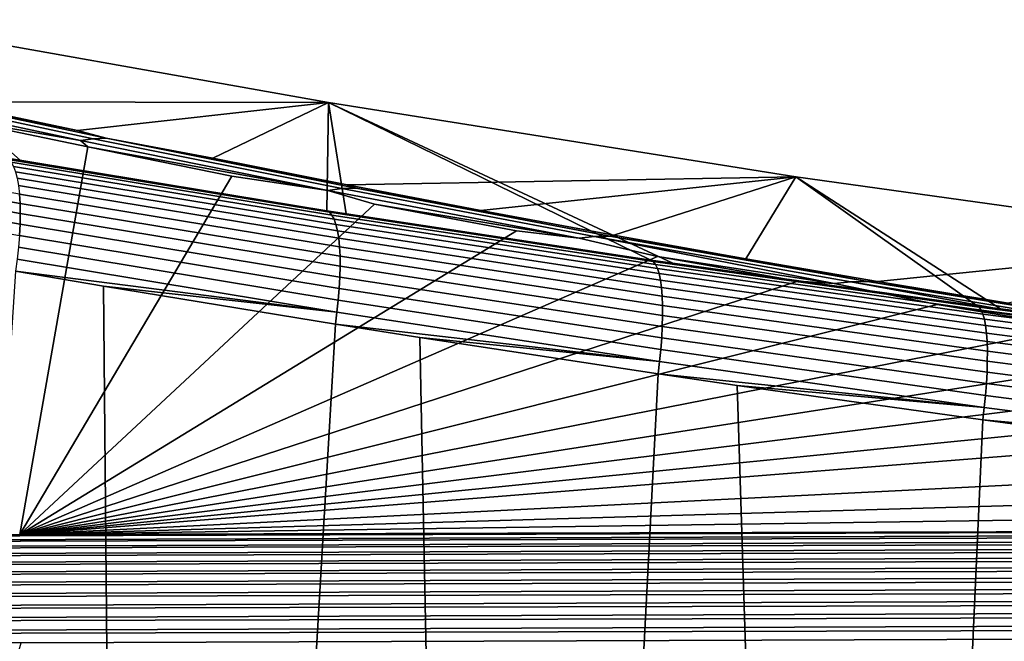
# Model space of a CAD drawing. Header units: metres. Extents: x -109 to 109, y -100 to 58.
# Tile 416 of 642: x 23 to 31, y -1 to 4. Entities that reach past the tile are written whole.
import ezdxf

# ---------------------------------------------------------------- set-up
doc = ezdxf.new("R2010")
doc.units = ezdxf.units.M
doc.layers.add('solid_21_062_100_XXX', color=7, linetype='CONTINUOUS')

msp = doc.modelspace()

# ---------------------------------------------------------------- linework, layer by layer
at = {"layer": 'solid_21_062_100_XXX'}
for points in [[(21.483843, 3.48773, -9.449912), (21.936508, 3.896344, 0.004598), (25.57563, 3.249219, 0.004598), (22.553286, 3.254667, -10.094021)], [(21.936508, 3.896344, 0.004598), (23.171717, 2.796786, 23.849461), (25.563457, 2.403744, 23.226357), (25.57563, 3.249219, 0.004598)], [(21.936508, 3.896344, 0.004598), (23.05345, 2.816934, 23.881903), (23.171717, 2.796786, 23.849461)], [(23.739885, 2.96652, -11.074064), (23.640123, 2.951436, -11.159125), (21.737852, 3.357612, -10.041656), (21.828028, 3.373805, -9.951785)], [(21.737852, 3.357612, -10.041656), (23.640123, 2.951436, -11.159125), (22.566349, 3.138334, -10.657005)], [(23.839817, 2.970452, -10.987309), (23.739885, 2.96652, -11.074064), (21.828028, 3.373805, -9.951785), (21.917921, 3.378905, -9.86006)], [(21.917921, 3.378905, -9.86006), (22.553286, 3.254667, -10.094021), (23.616116, 3.030067, -10.714919)], [(21.917921, 3.378905, -9.86006), (23.616116, 3.030067, -10.714919), (23.839817, 2.970452, -10.987309)], [(23.616116, 3.030067, -10.714919), (22.553286, 3.254667, -10.094021), (25.57563, 3.249219, 0.004598)], [(23.839817, 2.970452, -10.987309), (23.616116, 3.030067, -10.714919), (25.57563, 3.249219, 0.004598), (24.672241, 2.813817, -11.312534)], [(24.672241, 2.813817, -11.312534), (25.57563, 3.249219, 0.004598), (29.22592, 2.66965, 0.004598), (25.722166, 2.605635, -11.888041)], [(25.57563, 3.249219, 0.004598), (25.563457, 2.403744, 23.226357), (25.713413, 2.380016, 23.189371)], [(25.57563, 3.249219, 0.004598), (28.264526, 1.992821, 22.597321), (30.64171, 1.659963, 22.108091), (29.22592, 2.66965, 0.004598)], [(25.57563, 3.249219, 0.004598), (28.093496, 2.017807, 22.634827), (28.264526, 1.992821, 22.597321)], [(25.57563, 3.249219, 0.004598), (25.713413, 2.380016, 23.189371), (28.093496, 2.017807, 22.634827)], [(23.697847, 2.901524, -11.307635), (23.166414, -0.126966, -19.628342), (2.20382, -0.203363, -19.838242), (22.566349, 3.138334, -10.657005)], [(23.640123, 2.951436, -11.159125), (23.697847, 2.901524, -11.307635), (22.566349, 3.138334, -10.657005)], [(23.16354, 2.533723, 24.461817), (20.686045, 2.971745, 25.173964), (20.691353, 2.899299, 25.235476), (23.168097, 2.460991, 24.523817)], [(25.681681, 2.575976, -12.150164), (25.572119, 2.561796, -12.231025), (23.640123, 2.951436, -11.159125), (23.739885, 2.96652, -11.074064)], [(23.640123, 2.951436, -11.159125), (25.572119, 2.561796, -12.231025), (23.697847, 2.901524, -11.307635)], [(25.791874, 2.578951, -12.067742), (25.681681, 2.575976, -12.150164), (23.739885, 2.96652, -11.074064), (23.839817, 2.970452, -10.987309)], [(23.839817, 2.970452, -10.987309), (24.672241, 2.813817, -11.312534), (25.722166, 2.605635, -11.888041)], [(23.839817, 2.970452, -10.987309), (25.722166, 2.605635, -11.888041), (25.791874, 2.578951, -12.067742)], [(23.168097, 2.460991, 24.523817), (20.691353, 2.899299, 25.235476), (20.693336, 2.820971, 25.289522), (23.169548, 2.38228, 24.578199)], [(23.697847, 2.901524, -11.307635), (24.821106, 2.67421, -11.932176), (23.166414, -0.126966, -19.628342)], [(25.572119, 2.561796, -12.231025), (24.821106, 2.67421, -11.932176), (23.697847, 2.901524, -11.307635)], [(23.169548, 2.38228, 24.578199), (20.693336, 2.820971, 25.289522), (20.691975, 2.737639, 25.335503), (23.167877, 2.298479, 24.624346)], [(23.05345, 2.816934, 23.881903), (25.563457, 2.403744, 23.226357), (23.171717, 2.796786, 23.849461)], [(23.076191, 2.804338, 23.973984), (25.584126, 2.391691, 23.319479), (25.563457, 2.403744, 23.226357), (23.05345, 2.816934, 23.881903)], [(23.097139, 2.781781, 24.064577), (25.603184, 2.369581, 23.411083), (25.584126, 2.391691, 23.319479), (23.076191, 2.804338, 23.973984)], [(23.115784, 2.749619, 24.152742), (25.620089, 2.337738, 23.500212), (25.603184, 2.369581, 23.411083), (23.097139, 2.781781, 24.064577)], [(23.167877, 2.298479, 24.624346), (20.691975, 2.737639, 25.335503), (20.687281, 2.650234, 25.3729), (23.163101, 2.210536, 24.661736)], [(23.131914, 2.708215, 24.23748), (25.634645, 2.296527, 23.585846), (25.620089, 2.337738, 23.500212), (23.115784, 2.749619, 24.152742)], [(23.145346, 2.658038, 24.317833), (25.64669, 2.246418, 23.667009), (25.634645, 2.296527, 23.585846), (23.131914, 2.708215, 24.23748)], [(23.155928, 2.599654, 24.392895), (25.656086, 2.187982, 23.742775), (25.64669, 2.246418, 23.667009), (23.145346, 2.658038, 24.317833)], [(25.572119, 2.561796, -12.231025), (25.936497, 2.4561, -12.531426), (23.166414, -0.126966, -19.628342), (24.821106, 2.67421, -11.932176)], [(26.765747, 2.405427, -12.441312), (25.722166, 2.605635, -11.888041), (29.22592, 2.66965, 0.004598)], [(27.803589, 2.212917, -12.973473), (26.765747, 2.405427, -12.441312), (29.22592, 2.66965, 0.004598)], [(28.835571, 2.028013, -13.484472), (27.803589, 2.212917, -12.973473), (29.22592, 2.66965, 0.004598)], [(28.835571, 2.028013, -13.484472), (29.22592, 2.66965, 0.004598), (32.886032, 2.157835, 0.004598), (29.862291, 1.850468, -13.97524)], [(29.22592, 2.66965, 0.004598), (30.822872, 1.635698, 22.073257), (33.206326, 1.330965, 21.646809), (32.886032, 2.157835, 0.004598)], [(29.22592, 2.66965, 0.004598), (30.64171, 1.659963, 22.108091), (30.822872, 1.635698, 22.073257)], [(23.16354, 2.533723, 24.461817), (25.662722, 2.121886, 23.812279), (25.656086, 2.187982, 23.742775), (23.155928, 2.599654, 24.392895)], [(27.653292, 2.203109, -13.177507), (27.533728, 2.189619, -13.254821), (25.572119, 2.561796, -12.231025), (25.681681, 2.575976, -12.150164)], [(25.572119, 2.561796, -12.231025), (27.533728, 2.189619, -13.254821), (25.936497, 2.4561, -12.531426)], [(27.773954, 2.205353, -13.098743), (27.653292, 2.203109, -13.177507), (25.681681, 2.575976, -12.150164), (25.791874, 2.578951, -12.067742)], [(25.791874, 2.578951, -12.067742), (25.722166, 2.605635, -11.888041), (26.765747, 2.405427, -12.441312)], [(27.773954, 2.205353, -13.098743), (25.791874, 2.578951, -12.067742), (26.765747, 2.405427, -12.441312), (27.803589, 2.212917, -12.973473)], [(23.168097, 2.460991, 24.523817), (25.666525, 2.048886, 23.874727), (25.662722, 2.121886, 23.812279), (23.16354, 2.533723, 24.461817)], [(23.169548, 2.38228, 24.578199), (25.667452, 1.969813, 23.929409), (25.666525, 2.048886, 23.874727), (23.168097, 2.460991, 24.523817)], [(25.936497, 2.4561, -12.531426), (27.04447, 2.246941, -13.106086), (23.166414, -0.126966, -19.628342)], [(25.563457, 2.403744, 23.226357), (28.093496, 2.017807, 22.634827), (25.713413, 2.380016, 23.189371)], [(25.584126, 2.391691, 23.319479), (28.112055, 2.006265, 22.728897), (28.093496, 2.017807, 22.634827), (25.563457, 2.403744, 23.226357)], [(25.603184, 2.369581, 23.411083), (28.129164, 1.984573, 22.82143), (28.112055, 2.006265, 22.728897), (25.584126, 2.391691, 23.319479)], [(27.533728, 2.189619, -13.254821), (27.04447, 2.246941, -13.106086), (25.936497, 2.4561, -12.531426)], [(23.167877, 2.298479, 24.624346), (25.665491, 1.88557, 23.9757), (25.667452, 1.969813, 23.929409), (23.169548, 2.38228, 24.578199)], [(25.620089, 2.337738, 23.500212), (28.144276, 1.953031, 22.911442), (28.129164, 1.984573, 22.82143), (25.603184, 2.369581, 23.411083)], [(25.634645, 2.296527, 23.585846), (28.157219, 1.912001, 22.997898), (28.144276, 1.953031, 22.911442), (25.620089, 2.337738, 23.500212)], [(23.163101, 2.210536, 24.661736), (25.660666, 1.797119, 24.013069), (25.665491, 1.88557, 23.9757), (23.167877, 2.298479, 24.624346)], [(27.533728, 2.189619, -13.254821), (28.145498, 2.04645, -13.656932), (23.166414, -0.126966, -19.628342), (27.04447, 2.246941, -13.106086)], [(25.64669, 2.246418, 23.667009), (28.167841, 1.861956, 23.079803), (28.157219, 1.912001, 22.997898), (25.634645, 2.296527, 23.585846)], [(25.656086, 2.187982, 23.742775), (28.176023, 1.803472, 23.156212), (28.167841, 1.861956, 23.079803), (25.64669, 2.246418, 23.667009)], [(23.155273, 2.119443, 24.689947), (25.653028, 1.705468, 24.041094), (25.660666, 1.797119, 24.013069), (23.163101, 2.210536, 24.661736)], [(25.662722, 2.121886, 23.812279), (28.181669, 1.737223, 23.226246), (28.176023, 1.803472, 23.156212), (25.656086, 2.187982, 23.742775)], [(27.653292, 2.203109, -13.177507), (29.524607, 1.835862, -14.227881), (28.145498, 2.04645, -13.656932), (27.533728, 2.189619, -13.254821)], [(29.785679, 1.850647, -14.077585), (29.654354, 1.848893, -14.153419), (27.653292, 2.203109, -13.177507), (27.773954, 2.205353, -13.098743)], [(27.653292, 2.203109, -13.177507), (29.654354, 1.848893, -14.153419), (29.524607, 1.835862, -14.227881)], [(27.773954, 2.205353, -13.098743), (27.803589, 2.212917, -12.973473), (28.835571, 2.028013, -13.484472)], [(27.773954, 2.205353, -13.098743), (28.835571, 2.028013, -13.484472), (29.785679, 1.850647, -14.077585)], [(30.88382, 1.680161, -14.445942), (29.862291, 1.850468, -13.97524), (32.886032, 2.157835, 0.004598)], [(23.144485, 2.026232, 24.70866), (25.64267, 1.611664, 24.059452), (25.653028, 1.705468, 24.041094), (23.155273, 2.119443, 24.689947)], [(25.666525, 2.048886, 23.874727), (28.184715, 1.663972, 23.289099), (28.181669, 1.737223, 23.226246), (25.662722, 2.121886, 23.812279)], [(23.144485, 2.026232, 24.70866), (23.132124, 1.93173, 24.717251), (25.64267, 1.611664, 24.059452)], [(28.145498, 2.04645, -13.656932), (29.239899, 1.854424, -14.184518), (23.166414, -0.126966, -19.628342)], [(25.667452, 1.969813, 23.929409), (28.185125, 1.584561, 23.344048), (28.184715, 1.663972, 23.289099), (25.666525, 2.048886, 23.874727)], [(28.093496, 2.017807, 22.634827), (30.64171, 1.659963, 22.108091), (28.264526, 1.992821, 22.597321)], [(28.112055, 2.006265, 22.728897), (30.658113, 1.648933, 22.203033), (30.64171, 1.659963, 22.108091), (28.093496, 2.017807, 22.634827)], [(28.129164, 1.984573, 22.82143), (30.673216, 1.627628, 22.29641), (30.658113, 1.648933, 22.203033), (28.112055, 2.006265, 22.728897)], [(29.524607, 1.835862, -14.227881), (29.239899, 1.854424, -14.184518), (28.145498, 2.04645, -13.656932)], [(29.785679, 1.850647, -14.077585), (28.835571, 2.028013, -13.484472), (29.862291, 1.850468, -13.97524)], [(21.565466, -22.155962, 25.15975), (24.037836, -22.165127, 24.473862), (23.82053, 1.81432, 24.531433), (23.132124, 1.93173, 24.717251)], [(25.64267, 1.611664, 24.059452), (23.132124, 1.93173, 24.717251), (23.82053, 1.81432, 24.531433)], [(25.665491, 1.88557, 23.9757), (28.182896, 1.499905, 23.390459), (28.185125, 1.584561, 23.344048), (25.667452, 1.969813, 23.929409)], [(28.144276, 1.953031, 22.911442), (30.686485, 1.596364, 22.387224), (30.673216, 1.627628, 22.29641), (28.129164, 1.984573, 22.82143)], [(28.157219, 1.912001, 22.997898), (30.697771, 1.555502, 22.474426), (30.686485, 1.596364, 22.387224), (28.144276, 1.953031, 22.911442)], [(29.524607, 1.835862, -14.227881), (30.328085, 1.670621, -14.689511), (23.166414, -0.126966, -19.628342), (29.239899, 1.854424, -14.184518)], [(25.660666, 1.797119, 24.013069), (28.178051, 1.410979, 23.427799), (28.182896, 1.499905, 23.390459), (25.665491, 1.88557, 23.9757)], [(28.167841, 1.861956, 23.079803), (30.706942, 1.505517, 22.556999), (30.697771, 1.555502, 22.474426), (28.157219, 1.912001, 22.997898)], [(28.176023, 1.803472, 23.156212), (30.713888, 1.44699, 22.633989), (30.706942, 1.505517, 22.556999), (28.167841, 1.861956, 23.079803)], [(29.654354, 1.848893, -14.153419), (31.54413, 1.501533, -15.147445), (30.328085, 1.670621, -14.689511), (29.524607, 1.835862, -14.227881)], [(31.82638, 1.515866, -15.00142), (31.684223, 1.514348, -15.075094), (29.654354, 1.848893, -14.153419), (29.785679, 1.850647, -14.077585)], [(29.654354, 1.848893, -14.153419), (31.684223, 1.514348, -15.075094), (31.54413, 1.501533, -15.147445)], [(29.785679, 1.850647, -14.077585), (29.862291, 1.850468, -13.97524), (30.88382, 1.680161, -14.445942)], [(29.785679, 1.850647, -14.077585), (30.88382, 1.680161, -14.445942), (31.82638, 1.515866, -15.00142)], [(24.037836, -22.165127, 24.473862), (24.243612, -22.165815, 24.419825), (25.630894, 1.51659, 24.067612), (23.82053, 1.81432, 24.531433)], [(25.64267, 1.611664, 24.059452), (23.82053, 1.81432, 24.531433), (25.630894, 1.51659, 24.067612)], [(25.653028, 1.705468, 24.041094), (28.170649, 1.318806, 23.455637), (28.178051, 1.410979, 23.427799), (25.660666, 1.797119, 24.013069)], [(28.181669, 1.737223, 23.226246), (30.718531, 1.380599, 22.7045), (30.713888, 1.44699, 22.633989), (28.176023, 1.803472, 23.156212)], [(25.64267, 1.611664, 24.059452), (28.16077, 1.224447, 23.473654), (28.170649, 1.318806, 23.455637), (25.653028, 1.705468, 24.041094)], [(28.184715, 1.663972, 23.289099), (30.720818, 1.307115, 22.767714), (30.718531, 1.380599, 22.7045), (28.181669, 1.737223, 23.226246)], [(30.328085, 1.670621, -14.689511), (31.410234, 1.494886, -15.17234), (23.166414, -0.126966, -19.628342)], [(28.185125, 1.584561, 23.344048), (30.720718, 1.227392, 22.822897), (30.720818, 1.307115, 22.767714), (28.184715, 1.663972, 23.289099)], [(31.54413, 1.501533, -15.147445), (31.410234, 1.494886, -15.17234), (30.328085, 1.670621, -14.689511)], [(30.64171, 1.659963, 22.108091), (33.206326, 1.330965, 21.646809), (30.822872, 1.635698, 22.073257)], [(30.658113, 1.648933, 22.203033), (33.220531, 1.320381, 21.742516), (33.206326, 1.330965, 21.646809), (30.64171, 1.659963, 22.108091)], [(30.673216, 1.627628, 22.29641), (33.233578, 1.299431, 21.836645), (33.220531, 1.320381, 21.742516), (30.658113, 1.648933, 22.203033)], [(30.686485, 1.596364, 22.387224), (33.244961, 1.26842, 21.928179), (33.233578, 1.299431, 21.836645), (30.673216, 1.627628, 22.29641)], [(25.64267, 1.611664, 24.059452), (25.630894, 1.51659, 24.067612), (28.16077, 1.224447, 23.473654)], [(28.182896, 1.499905, 23.390459), (30.718239, 1.142353, 22.869408), (30.720718, 1.227392, 22.822897), (28.185125, 1.584561, 23.344048)], [(30.697771, 1.555502, 22.474426), (33.254551, 1.227712, 22.016045), (33.244961, 1.26842, 21.928179), (30.686485, 1.596364, 22.387224)], [(30.706942, 1.505517, 22.556999), (33.262238, 1.177782, 22.099215), (33.254551, 1.227712, 22.016045), (30.697771, 1.555502, 22.474426)], [(31.410234, 1.494886, -15.17234), (32.486874, 1.326993, -15.633624), (23.166414, -0.126966, -19.628342)], [(24.243612, -22.165815, 24.419825), (26.761738, -22.17318, 23.795977), (26.290089, 1.41212, 23.907587), (25.630894, 1.51659, 24.067612)], [(28.16077, 1.224447, 23.473654), (25.630894, 1.51659, 24.067612), (26.290089, 1.41212, 23.907587)], [(28.178051, 1.410979, 23.427799), (30.713404, 1.052987, 22.90671), (30.718239, 1.142353, 22.869408), (28.182896, 1.499905, 23.390459)], [(30.713888, 1.44699, 22.633989), (33.267925, 1.119215, 22.17672), (33.262238, 1.177782, 22.099215), (30.706942, 1.505517, 22.556999)], [(26.761738, -22.17318, 23.795977), (26.940786, -22.17363, 23.754232), (28.149626, 1.128837, 23.481407), (26.290089, 1.41212, 23.907587)], [(28.16077, 1.224447, 23.473654), (26.290089, 1.41212, 23.907587), (28.149626, 1.128837, 23.481407)], [(28.170649, 1.318806, 23.455637), (30.706272, 0.960331, 22.934366), (30.713404, 1.052987, 22.90671), (28.178051, 1.410979, 23.427799)], [(30.718531, 1.380599, 22.7045), (33.271557, 1.052694, 22.247652), (33.267925, 1.119215, 22.17672), (30.713888, 1.44699, 22.633989)], [(32.486874, 1.326993, -15.633624), (33.557362, 1.166908, -16.073452), (23.166414, -0.126966, -19.628342)], [(28.16077, 1.224447, 23.473654), (30.696926, 0.865459, 22.952059), (30.706272, 0.960331, 22.934366), (28.170649, 1.318806, 23.455637)], [(30.720818, 1.307115, 22.767714), (33.273079, 0.978998, 22.31118), (33.271557, 1.052694, 22.247652), (30.718531, 1.380599, 22.7045)], [(30.720718, 1.227392, 22.822897), (33.27248, 0.898988, 22.366566), (33.273079, 0.978998, 22.31118), (30.720818, 1.307115, 22.767714)], [(33.557362, 1.166908, -16.073452), (34.621193, 1.01458, -16.49197), (23.166414, -0.126966, -19.628342)], [(28.16077, 1.224447, 23.473654), (28.149626, 1.128837, 23.481407), (30.696926, 0.865459, 22.952059)], [(30.718239, 1.142353, 22.869408), (33.269768, 0.813599, 22.413158), (33.27248, 0.898988, 22.366566), (30.720718, 1.227392, 22.822897)], [(26.940786, -22.17363, 23.754232), (29.503351, -22.178864, 23.194378), (28.766621, 1.038535, 23.348173), (28.149626, 1.128837, 23.481407)], [(30.696926, 0.865459, 22.952059), (28.149626, 1.128837, 23.481407), (28.766621, 1.038535, 23.348173)], [(30.713404, 1.052987, 22.90671), (33.264973, 0.72383, 22.450415), (33.269768, 0.813599, 22.413158), (30.718239, 1.142353, 22.869408)], [(34.621193, 1.01458, -16.49197), (35.678505, 0.869844, -16.889631), (23.166414, -0.126966, -19.628342)], [(29.503351, -22.178864, 23.194378), (29.654879, -22.179102, 23.163458), (30.68646, 0.769343, 22.959396), (28.766621, 1.038535, 23.348173)], [(30.696926, 0.865459, 22.952059), (28.766621, 1.038535, 23.348173), (30.68646, 0.769343, 22.959396)], [(30.706272, 0.960331, 22.934366), (33.258148, 0.63073, 22.477898), (33.264973, 0.72383, 22.450415), (30.713404, 1.052987, 22.90671)], [(30.696926, 0.865459, 22.952059), (33.249378, 0.535388, 22.495289), (33.258148, 0.63073, 22.477898), (30.706272, 0.960331, 22.934366)], [(35.678505, 0.869844, -16.889631), (37.773457, 0.602601, -17.623873), (23.166414, -0.126966, -19.628342)], [(30.696926, 0.865459, 22.952059), (30.68646, 0.769343, 22.959396), (33.249378, 0.535388, 22.495289)], [(29.654879, -22.179102, 23.163458), (32.260574, -22.181927, 22.669519), (31.248692, 0.693864, 22.852884), (30.68646, 0.769343, 22.959396)], [(33.249378, 0.535388, 22.495289), (30.68646, 0.769343, 22.959396), (31.248692, 0.693864, 22.852884)], [(37.773457, 0.602601, -17.623873), (39.861874, 0.361886, -18.285234), (23.166414, -0.126966, -19.628342)], [(39.861874, 0.361886, -18.285234), (41.970924, 0.144717, -18.881901), (23.166414, -0.126966, -19.628342)], [(44.129547, -0.068957, -19.464907), (23.166414, -0.126966, -19.628342), (41.970924, 0.144717, -18.881901), (44.129009, -0.050568, -19.418442)], [(44.129547, -0.068957, -19.464907), (2.20382, -0.203363, -19.838242), (23.166414, -0.126966, -19.628342)], [(44.129547, -0.068957, -19.464907), (44.130081, -0.089896, -19.510279), (2.204883, -0.242691, -19.93008), (2.20382, -0.203363, -19.838242)], [(44.130081, -0.089896, -19.510279), (44.130608, -0.113322, -19.55442), (2.204883, -0.242691, -19.93008)], [(44.130608, -0.113322, -19.55442), (44.13113, -0.139162, -19.597193), (2.205933, -0.291956, -20.016993), (2.204883, -0.242691, -19.93008)], [(44.13113, -0.139162, -19.597193), (44.131645, -0.167336, -19.638464), (2.205933, -0.291956, -20.016993)], [(44.131645, -0.167336, -19.638464), (44.132153, -0.197757, -19.678108), (2.206956, -0.350552, -20.09791), (2.205933, -0.291956, -20.016993)], [(44.132153, -0.197757, -19.678108), (44.132648, -0.230333, -19.716003), (2.206956, -0.350552, -20.09791)], [(44.133137, -0.264962, -19.752031), (2.207941, -0.417756, -20.171833), (2.206956, -0.350552, -20.09791), (44.132648, -0.230333, -19.716003)], [(44.133137, -0.264962, -19.752031), (44.13361, -0.301537, -19.786083), (2.207941, -0.417756, -20.171833)], [(44.134071, -0.339946, -19.81805), (2.208876, -0.49274, -20.237852), (2.207941, -0.417756, -20.171833), (44.13361, -0.301537, -19.786083)], [(44.134071, -0.339946, -19.81805), (44.134514, -0.380071, -19.847837), (2.208876, -0.49274, -20.237852)], [(44.134941, -0.421787, -19.875351), (2.209748, -0.574581, -20.295153), (2.208876, -0.49274, -20.237852), (44.134514, -0.380071, -19.847837)], [(44.134941, -0.421787, -19.875351), (44.135353, -0.464966, -19.900507), (2.209748, -0.574581, -20.295153)], [(44.135742, -0.509475, -19.923227), (2.210547, -0.662269, -20.343029), (2.209748, -0.574581, -20.295153), (44.135353, -0.464966, -19.900507)], [(44.135742, -0.509475, -19.923227), (44.136108, -0.555176, -19.943443), (2.210547, -0.662269, -20.343029)], [(44.136456, -0.601929, -19.96109), (2.211263, -0.754723, -20.380892), (2.210547, -0.662269, -20.343029), (44.136108, -0.555176, -19.943443)], [(44.136456, -0.601929, -19.96109), (44.13678, -0.64959, -19.976116), (2.211263, -0.754723, -20.380892)], [(44.13678, -0.64959, -19.976116), (44.137081, -0.698011, -19.988472), (2.211887, -0.850806, -20.408274), (2.211263, -0.754723, -20.380892)], [(44.137081, -0.698011, -19.988472), (44.137356, -0.747044, -19.998123), (2.211887, -0.850806, -20.408274)], [(44.137356, -0.747044, -19.998123), (44.137608, -0.796537, -20.005035), (2.212412, -0.949332, -20.424837), (2.211887, -0.850806, -20.408274)], [(44.137608, -0.796537, -20.005035), (44.137829, -0.846337, -20.009192), (2.212412, -0.949332, -20.424837)], [(44.137829, -0.846337, -20.009192), (44.138027, -0.896292, -20.010578), (23.175426, -0.972689, -20.220478), (2.212412, -0.949332, -20.424837)], [(17.148014, -22.086779, -20.280832), (23.175426, -0.972689, -20.220478), (44.138027, -0.896292, -20.010578), (31.916618, -22.060759, -20.132952)], [(2.212412, -0.949332, -20.424837), (23.175426, -0.972689, -20.220478), (2.212826, -1.049087, -20.43038)]]:
    msp.add_3dface(points, dxfattribs=at)

doc.saveas('drawing.dxf')
